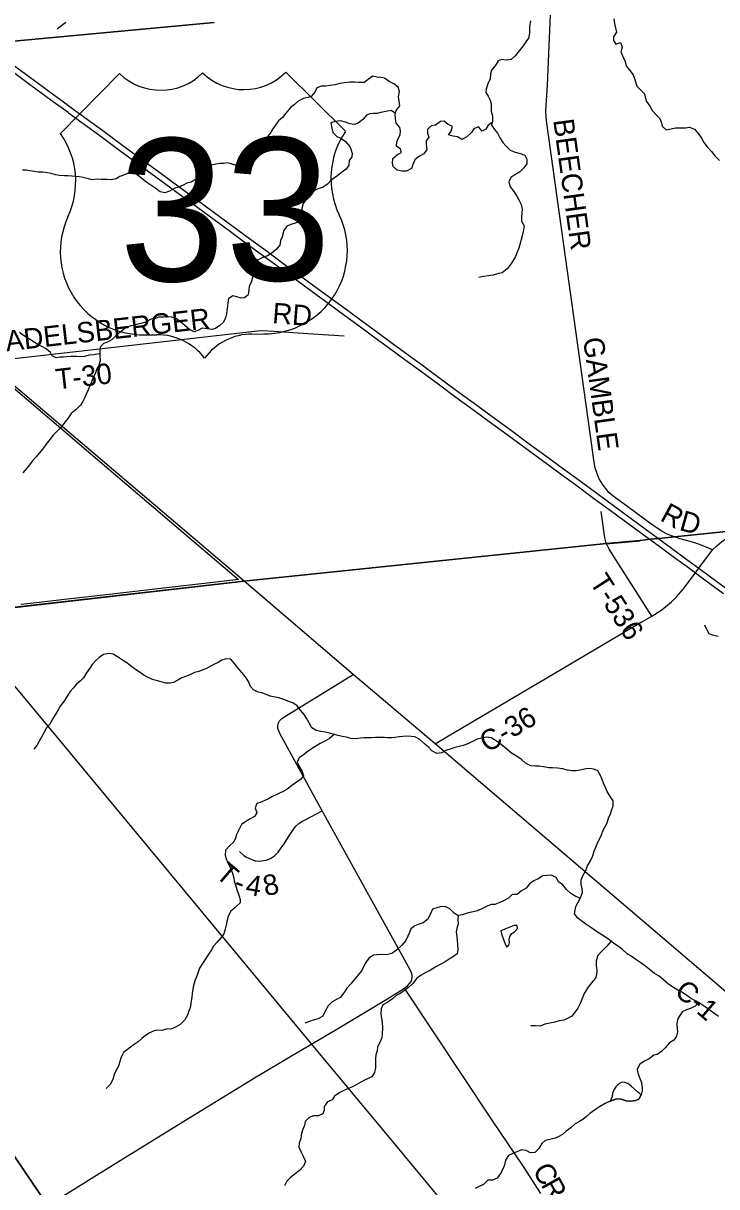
# Model space of a CAD drawing. Extents: x 114604 to 551442, y 316898 to 567001.
# Drawn here: x 123476 to 133630, y 460013 to 477053 of the extents above; entities that cross this region are included whole.
import ezdxf

# ---------------------------------------------------------------- set-up
doc = ezdxf.new("R2010")
doc.units = 0
for name, color, linetype in [('GE_P_Alignment_1000_Bearings', 7, 'Continuous'), ('GE_P_Alignment_1000_Cardinal_Points', 7, 'Continuous'), ('GE_P_Alignment_1000_Stations', 7, 'Continuous'), ('GE_P_Alignment_100_Stations', 7, 'Continuous'), ('GE_P_Alignment_500_Bearings', 7, 'Continuous'), ('GE_P_Alignment_500_Cardinal_Points', 7, 'Continuous'), ('GE_P_Alignment_500_Distances', 7, 'Continuous'), ('MT_X_Edge_Line', 7, 'Continuous'), ('PM_P_Cells', 7, 'Continuous'), ('PM_P_CL_Double_Solid', 7, 'Continuous'), ('PM_P_Crosswalk', 7, 'Continuous'), ('RD_X_RR_1', 7, 'Continuous')]:
    doc.layers.add(name, color=color, linetype=linetype)

msp = doc.modelspace()

# ---------------------------------------------------------------- linework, layer by layer
at = {"layer": 'GE_P_Alignment_1000_Bearings'}
msp.add_lwpolyline([(129755, 459626), (128906, 460649), (127697, 462105), (125636, 464591), (123883, 466703), (122754, 468064), (121680, 469357), (121113, 470043), (118437, 473269), (117495, 474413), (115816, 476427), (114843, 477600)], dxfattribs=at)
at = {"layer": 'GE_P_Alignment_1000_Cardinal_Points'}
msp.add_line((132018, 469431), (132511, 469474), dxfattribs=at)
for points in [[(122941, 472081), (122962, 472093), (122997, 472103), (126908, 472547), (126976, 472552), (127147, 472542), (127716, 472503), (128173, 472477)], [(132039, 469383), (132037, 469388), (132022, 469421), (132018, 469431), (132006, 469459), (131992, 469518), (131939, 469902)], [(132678, 468371), (132054, 469351), (132039, 469383)], [(126640, 464924), (126708, 464866), (126747, 464839), (126812, 464808), (126873, 464788), (126941, 464783), (126991, 464789), (127032, 464798), (127096, 464821), (127155, 464858), (127210, 464912), (127254, 464974), (127295, 465033), (127362, 465139), (127428, 465238), (127465, 465293), (127509, 465332), (127556, 465362), (127602, 465386), (127853, 465520)]]:
    msp.add_lwpolyline(points, dxfattribs=at)
at = {"layer": 'GE_P_Alignment_1000_Stations'}
for points in [[(121462, 477813), (121540, 477756), (121801, 477564), (122062, 477373), (122308, 477191), (122584, 476990), (122914, 476747), (123043, 476652), (123367, 476415), (123662, 476199), (123923, 476007), (124120, 475862)], [(121466, 477705), (121475, 477699), (121737, 477506), (121996, 477316), (122258, 477124), (122519, 476932), (122787, 476735), (123000, 476579), (123293, 476364), (123587, 476149), (123878, 475934), (124131, 475749)], [(124120, 475862), (124150, 475840), (124271, 475751)], [(124131, 475749), (124139, 475743), (124335, 475600), (124595, 475408), (124888, 475192), (125181, 474977), (125415, 474806), (125710, 474591), (125938, 474423), (126199, 474231), (126490, 474016), (126751, 473825), (127013, 473633), (127242, 473466), (127502, 473275), (127762, 473084), (127958, 472941), (128186, 472774), (128414, 472605), (128610, 472461), (128838, 472294), (129064, 472128), (129291, 471962), (129551, 471770), (129812, 471579), (130072, 471387), (130300, 471220), (130560, 471029), (130820, 470839), (131078, 470649), (131338, 470459), (131567, 470291), (131827, 470100), (132088, 469909), (132349, 469717), (132607, 469527), (132656, 469492), (132804, 469384), (133031, 469216), (133197, 469095), (133318, 469006), (133478, 468888), (133731, 468703)], [(124271, 475751), (124379, 475672), (124641, 475481), (124934, 475264), (125227, 475049), (125454, 474883), (125760, 474657), (125988, 474490), (126269, 474284), (126530, 474093), (126791, 473901), (127051, 473710), (127279, 473542), (127541, 473351), (127800, 473160), (127996, 473017), (128225, 472849), (128453, 472680), (128649, 472538), (128878, 472369), (129114, 472195), (129341, 472029), (129595, 471843), (129855, 471652), (130116, 471461), (130344, 471293), (130604, 471102), (130866, 470910), (131126, 470719), (131387, 470527), (131615, 470360), (131876, 470169), (132137, 469977), (132397, 469785), (132657, 469595), (132779, 469505), (132854, 469450), (133082, 469283), (133247, 469161), (133368, 469073), (133540, 468945), (133793, 468760)]]:
    msp.add_lwpolyline(points, dxfattribs=at)
at = {"layer": 'GE_P_Alignment_100_Stations'}
msp.add_lwpolyline([(122362, 472540), (124025, 471122), (124191, 470983), (124332, 470860), (126241, 469232), (126629, 468905), (126088, 468841), (125656, 468792), (125237, 468743), (124736, 468685), (124125, 468616), (123667, 468564), (123440, 468538)], dxfattribs=at)
at = {"layer": 'GE_P_Alignment_500_Bearings'}
msp.add_line((122448, 468395), (126709, 468881), dxfattribs=at)
for points in [[(131812, 470803), (131143, 475591), (131132, 475674), (131127, 475772), (131150, 476148), (131202, 477294), (131216, 477694), (131200, 477848), (131144, 478209), (131139, 478259), (131141, 478313)], [(126709, 468881), (122941, 472081), (121572, 473257), (119220, 475312)], [(132970, 469546), (132896, 469576), (132816, 469620), (132697, 469700), (132591, 469775), (132308, 469985), (132114, 470126), (132052, 470183), (132000, 470242), (131957, 470302), (131911, 470383), (131879, 470455), (131852, 470543), (131833, 470656), (131812, 470803)], [(133567, 469340), (133441, 469393), (133341, 469432), (133241, 469463), (133097, 469504), (133014, 469529), (132970, 469546)], [(133567, 469340), (133631, 469399), (133699, 469457), (133769, 469505), (133857, 469551), (133953, 469593), (133963, 469596)], [(132541, 468292), (132678, 468371), (132813, 468453), (132907, 468525), (132969, 468578), (133046, 468655), (133137, 468764), (133318, 469006), (133368, 469073), (133567, 469340)], [(145686, 452514), (145258, 452975), (145161, 453078), (145068, 453169), (144979, 453251), (144914, 453307), (144773, 453428), (144582, 453592), (143775, 454281), (143269, 454714), (142480, 455390), (141948, 455846), (141534, 456201), (140382, 457191), (139872, 457623), (139405, 458027), (139165, 458236), (137071, 460040), (134131, 462554), (129506, 466499), (128306, 467517), (126709, 468881)], [(129506, 466499), (129703, 466616), (131142, 467464), (132528, 468284), (132541, 468292)], [(131053, 459913), (130977, 460037), (130809, 460292), (130341, 460987), (129060, 462921), (129101, 462955), (129132, 462988), (129156, 463020), (129167, 463048), (129173, 463082), (129170, 463118), (129160, 463146), (129139, 463188), (127853, 465520), (127232, 466652), (127216, 466689), (127203, 466723), (127202, 466760), (127208, 466795), (127227, 466834), (127264, 466871), (127314, 466903), (128306, 467517)], [(123503, 459530), (123547, 459558), (123835, 459740), (124769, 460317), (125852, 460988), (126885, 461624), (127403, 461928), (128041, 462305), (128800, 462760), (129060, 462921)]]:
    msp.add_lwpolyline(points, dxfattribs=at)
at = {"layer": 'GE_P_Alignment_500_Cardinal_Points'}
for p, q in [((124883, 476317), (124019, 475441)), ((128196, 475471), (127319, 476335)), ((125259, 472491), (125433, 472492)), ((126825, 472502), (126999, 472504))]:
    msp.add_line(p, q, dxfattribs=at)
for centre, radius, start, end in [((125488, 476943), 870, 225.9839, 314.8379), ((126706, 476952), 870, 225.984, 314.838), ((123026, 474735), 1218, 334.9581, 35.4119), ((129199, 474779), 1218, 145.41, 205.8638), ((127004, 473722), 1218, 269.7727, 25.5791), ((125236, 473709), 1218, 155.2428, 271.0492), ((125439, 471622), 870, 37.2808, 90.4109), ((126831, 471632), 870, 90.411, 143.5411)]:
    msp.add_arc(centre, radius, start, end, dxfattribs=at)
at = {"layer": 'GE_P_Alignment_500_Distances'}
for points in [[(126269, 477064), (122913, 476750), (122852, 476744), (122786, 476738), (118986, 476383), (118920, 477051), (118526, 479866)], [(134194, 469651), (133013, 469531), (132778, 469508), (132718, 469502), (132655, 469495), (132510, 469477), (132016, 469434), (126708, 468884), (122242, 468374), (120199, 468070), (119480, 473036), (119170, 475341), (119167, 475360), (118986, 476383), (122786, 476738), (122852, 476744), (122913, 476750), (126269, 477064)], [(114843, 471114), (115081, 470755), (117092, 470938), (117042, 472937), (119480, 473036), (120199, 468070), (122242, 468374), (122159, 468348), (122113, 468319), (121564, 467972), (120085, 467046), (119245, 466519), (123833, 459743)], [(123833, 459743), (119245, 466519), (120085, 467046), (121564, 467972), (122113, 468319), (122159, 468348), (122242, 468374), (126708, 468884), (132016, 469434), (132510, 469477), (132655, 469495), (132718, 469502), (132778, 469508), (133013, 469531), (134194, 469651)]]:
    msp.add_lwpolyline(points, dxfattribs=at)
at = {"layer": 'MT_X_Edge_Line'}
for points in [[(130658, 463739), (130676, 463752), (130712, 463796), (130708, 463840), (130664, 463840), (130616, 463818), (130562, 463798), (130516, 463778), (130470, 463762)], [(130470, 463762), (130480, 463718), (130512, 463618), (130531, 463570), (130551, 463528), (130587, 463550), (130594, 463592), (130590, 463634), (130600, 463678), (130630, 463720), (130658, 463739)], [(132524, 461360), (132476, 461397), (132376, 461486), (132328, 461526), (132286, 461540), (132242, 461542), (132196, 461518), (132152, 461478), (132122, 461432), (132106, 461378), (132100, 461332), (132068, 461266)], [(132068, 461266), (132168, 461302), (132232, 461296), (132304, 461272), (132374, 461268), (132440, 461274), (132490, 461294), (132524, 461360)]]:
    msp.add_lwpolyline(points, dxfattribs=at)
at = {"layer": 'PM_P_Cells'}
for points in [[(124099, 477066), (124039, 477020), (123973, 476968)], [(130903, 477091), (130891, 477011), (130891, 476961), (130887, 476907), (130875, 476835), (130837, 476780), (130797, 476724), (130738, 476650), (130680, 476578), (130622, 476524), (130548, 476515), (130480, 476525), (130430, 476505), (130384, 476431), (130330, 476367), (130316, 476315), (130312, 476241), (130279, 476168), (130253, 476088), (130249, 476038), (130285, 475986), (130311, 475928), (130325, 475874), (130329, 475820), (130327, 475764), (130349, 475698), (130345, 475626), (130332, 475560), (130376, 475496), (130420, 475444), (130452, 475373), (130500, 475309), (130540, 475257), (130604, 475193), (130678, 475163), (130754, 475147), (130820, 475123), (130852, 475061), (130850, 474993), (130807, 474935), (130745, 474879), (130675, 474833), (130613, 474795), (130585, 474733), (130605, 474657), (130661, 474588), (130705, 474520), (130731, 474468), (130766, 474398), (130780, 474332), (130776, 474270), (130770, 474218), (130774, 474154), (130810, 474084), (130802, 474026), (130780, 473938), (130747, 473814), (130731, 473760), (130709, 473702), (130683, 473638), (130653, 473586), (130617, 473526), (130563, 473456), (130489, 473400), (130437, 473386), (130358, 473364), (130286, 473354), (130214, 473342), (130148, 473330)], [(132122, 477119), (132131, 477051), (132147, 476987), (132161, 476921), (132117, 476853), (132117, 476803), (132155, 476749), (132223, 476773), (132245, 476705), (132225, 476635), (132253, 476566), (132291, 476494), (132304, 476430), (132356, 476360), (132406, 476296), (132426, 476246), (132442, 476196), (132462, 476134), (132512, 476077), (132574, 476019), (132584, 475969), (132600, 475909), (132652, 475839), (132691, 475773), (132747, 475707), (132799, 475657), (132821, 475597), (132833, 475544), (132891, 475492), (132963, 475506), (133029, 475522), (133105, 475524), (133171, 475524), (133233, 475532), (133305, 475504), (133363, 475436), (133405, 475368), (133443, 475309), (133489, 475243), (133553, 475175), (133607, 475105), (133672, 475045)], [(130339, 475597), (130284, 475560), (130250, 475500), (130198, 475472), (130140, 475538), (130074, 475506), (130038, 475454), (129970, 475388), (129898, 475350), (129834, 475388), (129770, 475402), (129702, 475420), (129740, 475474), (129760, 475540), (129700, 475569), (129638, 475617), (129584, 475615), (129514, 475563), (129448, 475551), (129396, 475495), (129394, 475445), (129416, 475383), (129376, 475329), (129374, 475279), (129384, 475205), (129341, 475141), (129269, 475101), (129209, 475055), (129179, 474983), (129161, 474927), (129087, 474889), (129019, 474887), (128949, 474903), (128893, 474953), (128883, 475003), (128887, 475071), (128955, 475129), (129015, 475161), (129001, 475211), (128941, 475251), (128948, 475315), (128968, 475367), (128994, 475421), (128998, 475477), (128990, 475528), (128938, 475590), (128928, 475658), (128924, 475710), (128934, 475776), (128989, 475842), (128979, 475914), (128969, 475978), (128983, 476052), (128965, 476118), (128903, 476164), (128835, 476200), (128767, 476251), (128713, 476261), (128659, 476263), (128597, 476279), (128527, 476231), (128467, 476187), (128391, 476187), (128327, 476191), (128259, 476189), (128179, 476179), (128113, 476171), (128041, 476153), (127969, 476142), (127907, 476134), (127845, 476132), (127777, 476110), (127747, 476046), (127696, 475988), (127646, 475966), (127580, 475952), (127502, 475910), (127444, 475860), (127394, 475826), (127320, 475738), (127270, 475672), (127214, 475622), (127166, 475558), (127129, 475506), (127099, 475454), (127051, 475396), (127007, 475344), (126951, 475266), (126891, 475202), (126825, 475128), (126791, 475074), (126730, 475020), (126662, 474992), (126596, 474972), (126520, 474994), (126464, 475009), (126410, 475001), (126352, 475001), (126298, 474991), (126230, 474977), (126176, 474983)], [(128928, 475731), (128862, 475776), (128784, 475762), (128712, 475746), (128656, 475734), (128606, 475734), (128550, 475726), (128500, 475708), (128446, 475642), (128378, 475592), (128326, 475572), (128258, 475579), (128194, 475603), (128122, 475625), (128044, 475613), (127978, 475593), (127992, 475515), (128008, 475451), (128067, 475397), (128125, 475369), (128195, 475320), (128257, 475246), (128279, 475196), (128291, 475146), (128285, 475096), (128249, 475044), (128243, 474974), (128205, 474918), (128137, 474868), (128082, 474822), (128032, 474788), (127982, 474752), (127932, 474696), (127860, 474650), (127802, 474634), (127750, 474608), (127684, 474548), (127622, 474483), (127576, 474413), (127555, 474339), (127567, 474268), (127569, 474198), (127505, 474138), (127443, 474119), (127393, 474107), (127335, 474081), (127289, 474017), (127267, 473927), (127243, 473873), (127234, 473803), (127180, 473741), (127114, 473685), (127050, 473649), (126982, 473621), (126914, 473589), (126860, 473583), (126804, 473567), (126780, 473495), (126816, 473429), (126830, 473375), (126831, 473325), (126811, 473263), (126785, 473199), (126781, 473149), (126771, 473077), (126715, 473033), (126665, 473029), (126601, 473047), (126547, 473063), (126481, 473015), (126473, 472963), (126467, 472907), (126458, 472857), (126450, 472797), (126438, 472737), (126408, 472677), (126356, 472626), (126290, 472584), (126236, 472570), (126168, 472580), (126096, 472590), (126030, 472554), (125976, 472532), (125912, 472568), (125846, 472620), (125780, 472680), (125716, 472728), (125650, 472747), (125582, 472755), (125532, 472751), (125460, 472747), (125410, 472729), (125348, 472717), (125266, 472675), (125204, 472657), (125136, 472641), (125086, 472629), (125034, 472617), (124962, 472581), (124897, 472530), (124847, 472488)], [(126176, 474983), (126118, 474967), (126082, 474899), (126058, 474829), (126006, 474769), (125936, 474727), (125872, 474709), (125816, 474683), (125750, 474655), (125687, 474633), (125619, 474595), (125549, 474569), (125479, 474586), (125415, 474632), (125343, 474682), (125272, 474730), (125214, 474778), (125146, 474834), (125078, 474868), (125010, 474860), (124958, 474832), (124888, 474807), (124834, 474775), (124763, 474759), (124701, 474763), (124619, 474767), (124563, 474769), (124485, 474761), (124433, 474773), (124355, 474793), (124301, 474805), (124185, 474813), (124129, 474818), (124079, 474818), (124001, 474824), (123949, 474832), (123883, 474854), (123829, 474862), (123761, 474870), (123695, 474874), (123639, 474882), (123573, 474894), (123517, 474904), (123465, 474901)], [(124596, 472210), (124505, 472198), (124439, 472190), (124371, 472174), (124307, 472170), (124253, 472172), (124179, 472174), (124115, 472169), (124063, 472163), (124010, 472161), (123960, 472155), (123899, 472183), (123875, 472233), (123811, 472285), (123757, 472315), (123705, 472337), (123635, 472381), (123583, 472417), (123529, 472449), (123477, 472479), (123421, 472522)], [(124847, 472488), (124777, 472422), (124709, 472382), (124649, 472364), (124601, 472308), (124595, 472236), (124599, 472170), (124603, 472116), (124582, 472042), (124554, 471990), (124532, 471934), (124508, 471880), (124484, 471828), (124458, 471762), (124406, 471638), (124375, 471574), (124347, 471514), (124313, 471462), (124249, 471396), (124177, 471338), (124127, 471263), (124069, 471189), (124029, 471137), (123978, 471083), (123914, 471019), (123866, 470957), (123808, 470883), (123764, 470821), (123708, 470757), (123666, 470703), (123605, 470639), (123567, 470587), (123527, 470535), (123469, 470470)], [(133653, 468070), (133587, 468088), (133519, 468110), (133485, 468172), (133455, 468238)], [(127164, 467184), (127090, 467196), (127034, 467222), (126968, 467247), (126916, 467257), (126848, 467289), (126804, 467339), (126772, 467411), (126732, 467481), (126678, 467543), (126620, 467611), (126568, 467675), (126517, 467741), (126446, 467745), (126382, 467725), (126332, 467693), (126276, 467665), (126226, 467643), (126158, 467603), (126106, 467581), (126046, 467559), (125984, 467546), (125914, 467510), (125850, 467488), (125788, 467460), (125738, 467432), (125674, 467398), (125624, 467388), (125564, 467390), (125496, 467408), (125440, 467420), (125382, 467436), (125304, 467470), (125240, 467504), (125172, 467552), (125118, 467588), (125048, 467643), (124992, 467685), (124928, 467725), (124858, 467775), (124794, 467811), (124728, 467821), (124652, 467809), (124586, 467763), (124536, 467715), (124484, 467661), (124450, 467607), (124404, 467539), (124360, 467465), (124307, 467417), (124253, 467372), (124207, 467316), (124165, 467264), (124121, 467200), (124071, 467120), (124015, 467050), (123989, 466998), (123942, 466922), (123896, 466844), (123870, 466792), (123818, 466732), (123784, 466672), (123742, 466598), (123706, 466530), (123673, 466474), (123633, 466422)], [(131676, 464577), (131712, 464643), (131738, 464711), (131780, 464787), (131818, 464857), (131838, 464929), (131860, 464985), (131891, 465057), (131921, 465113), (131943, 465167), (131969, 465235), (131999, 465289), (132025, 465341), (132045, 465409), (132075, 465473), (132091, 465525), (132116, 465591), (132116, 465665), (132064, 465737), (132026, 465803), (131996, 465869), (131970, 465921), (131952, 465975), (131928, 466037), (131887, 466105), (131833, 466129), (131767, 466138), (131713, 466132), (131650, 466120), (131574, 466104), (131510, 466104), (131438, 466114), (131376, 466134), (131298, 466144), (131226, 466148), (131170, 466150), (131094, 466162), (131028, 466170), (130978, 466170), (130910, 466178), (130832, 466217), (130765, 466275), (130699, 466317), (130627, 466365), (130563, 466415), (130501, 466463), (130447, 466507), (130377, 466559), (130325, 466585), (130261, 466595), (130193, 466583), (130121, 466567), (130053, 466533), (129987, 466501), (129915, 466476), (129861, 466460), (129793, 466448), (129725, 466422), (129675, 466406), (129601, 466370), (129530, 466356), (129459, 466396), (129413, 466448), (129345, 466502), (129281, 466562), (129209, 466604), (129155, 466608), (129087, 466610), (129035, 466606), (128979, 466600), (128919, 466591), (128869, 466587), (128811, 466587), (128759, 466591), (128691, 466593), (128633, 466593), (128575, 466587), (128525, 466585), (128465, 466585), (128413, 466583), (128343, 466573), (128273, 466577), (128207, 466597), (128145, 466609), (128089, 466621), (128013, 466642), (127959, 466656), (127897, 466670), (127833, 466680), (127765, 466694), (127703, 466734), (127661, 466806), (127623, 466876), (127591, 466930), (127533, 466992), (127487, 467056), (127421, 467100), (127351, 467124), (127292, 467148), (127216, 467174), (127164, 467184)], [(128029, 466637), (127961, 466580), (127894, 466538), (127824, 466502), (127704, 466430), (127646, 466390), (127580, 466336), (127516, 466292), (127486, 466230), (127520, 466156), (127560, 466094), (127577, 466030), (127533, 465978), (127455, 465924), (127383, 465870), (127333, 465832), (127283, 465802), (127229, 465776), (127177, 465751), (127127, 465727), (127065, 465693), (127015, 465669), (126959, 465647), (126894, 465625), (126874, 465561), (126898, 465489), (126862, 465437), (126800, 465403), (126734, 465361), (126670, 465319), (126636, 465251), (126596, 465173), (126583, 465117), (126561, 465065), (126497, 465005), (126439, 464943), (126433, 464865), (126447, 464813), (126481, 464743), (126517, 464667), (126539, 464605), (126560, 464537), (126566, 464487), (126584, 464435), (126602, 464367), (126630, 464285), (126652, 464221), (126652, 464171), (126580, 464101), (126511, 464043), (126477, 463971), (126457, 463899), (126449, 463845), (126433, 463787), (126413, 463715), (126375, 463663), (126309, 463591), (126260, 463535), (126234, 463483), (126184, 463411), (126138, 463339), (126102, 463281), (126056, 463215), (126030, 463141), (126012, 463087), (125988, 463029), (125967, 462959), (125959, 462907), (125949, 462841), (125945, 462783), (125929, 462706), (125923, 462654), (125901, 462582), (125879, 462524), (125842, 462456), (125774, 462388), (125704, 462348), (125636, 462322), (125582, 462323), (125506, 462303), (125434, 462305), (125378, 462293), (125320, 462261), (125266, 462227), (125210, 462185), (125158, 462137), (125086, 462085), (124945, 461977), (124909, 461909), (124887, 461831), (124871, 461779), (124829, 461709), (124805, 461655), (124789, 461583), (124747, 461511), (124692, 461451)], [(131631, 464238), (131565, 464263), (131493, 464306), (131429, 464364), (131377, 464432), (131311, 464476), (131281, 464544), (131213, 464574), (131149, 464570), (131085, 464564), (131017, 464520), (130951, 464492), (130891, 464448), (130841, 464386), (130771, 464346), (130709, 464294), (130637, 464292), (130581, 464241), (130507, 464199), (130453, 464175), (130380, 464147), (130330, 464145), (130280, 464127), (130230, 464101), (130172, 464071), (130106, 464047), (130038, 464035), (129974, 464017), (129908, 463997), (129844, 463985), (129838, 463933), (129846, 463865), (129826, 463797), (129816, 463745), (129826, 463675), (129829, 463617), (129835, 463561), (129839, 463489), (129831, 463423), (129777, 463387), (129713, 463347), (129655, 463307), (129591, 463271), (129517, 463235), (129437, 463183), (129370, 463149), (129302, 463113), (129234, 463061), (129184, 462995), (129118, 462933), (129052, 462881), (128994, 462843), (128936, 462811), (128882, 462765), (128812, 462715), (128743, 462679), (128715, 462619), (128713, 462545), (128723, 462475), (128729, 462421), (128735, 462333), (128729, 462251), (128727, 462195), (128698, 462127), (128664, 462063), (128660, 462005), (128638, 461943), (128636, 461893), (128634, 461829), (128632, 461755), (128620, 461687), (128582, 461624), (128526, 461599), (128475, 461573), (128421, 461545), (128351, 461507), (128299, 461475), (128247, 461455), (128179, 461427), (128109, 461391), (128035, 461337), (128001, 461283), (127929, 461257), (127881, 461187), (127881, 461135), (127862, 461079), (127800, 461051), (127724, 461053), (127660, 461027), (127606, 460967), (127594, 460911), (127564, 460839), (127544, 460769), (127538, 460719), (127514, 460653), (127512, 460592), (127547, 460520), (127581, 460450), (127609, 460382), (127579, 460314), (127521, 460248)], [(133656, 462506), (133586, 462556), (133534, 462594), (133459, 462648), (133389, 462694), (133329, 462730), (133263, 462764), (133193, 462814), (133127, 462859), (133061, 462893), (132995, 462931), (132929, 462973), (132853, 463045), (132785, 463099), (132721, 463137), (132643, 463197), (132591, 463240), (132519, 463294), (132446, 463340), (132392, 463378), (132320, 463426), (132250, 463488), (132190, 463532), (132124, 463574), (132066, 463626), (132014, 463657), (131946, 463703), (131872, 463753), (131800, 463801), (131730, 463849), (131660, 463895), (131596, 463945), (131549, 464011), (131557, 464061), (131569, 464115), (131595, 464173), (131635, 464245), (131663, 464323), (131659, 464375), (131645, 464443), (131643, 464509), (131676, 464577)], [(129844, 463982), (129788, 464017), (129722, 464083), (129656, 464119), (129582, 464110), (129530, 464098), (129468, 464078), (129436, 464002), (129396, 463928), (129330, 463878), (129260, 463854), (129210, 463834), (129150, 463788), (129131, 463734), (129109, 463682), (129077, 463618), (129019, 463550), (128939, 463478), (128871, 463430), (128795, 463410), (128727, 463412), (128657, 463410), (128603, 463406), (128535, 463360), (128491, 463296), (128464, 463244), (128432, 463178), (128388, 463126), (128330, 463058), (128272, 462986), (128214, 462922), (128172, 462852), (128114, 462786), (128063, 462754), (127997, 462720), (127941, 462662), (127899, 462584), (127861, 462512), (127793, 462470), (127719, 462450), (127665, 462432), (127597, 462410)], [(132087, 463607), (132018, 463530), (131950, 463462), (131890, 463397), (131867, 463320), (131867, 463250), (131875, 463188), (131871, 463118), (131855, 463066), (131793, 462994), (131737, 462920), (131690, 462844), (131658, 462770), (131630, 462696), (131598, 462628), (131558, 462576), (131508, 462512), (131446, 462478), (131392, 462454), (131324, 462442), (131258, 462422), (131186, 462410), (131114, 462392), (131047, 462365), (130979, 462369), (130907, 462369)], [(133368, 462707), (133317, 462658), (133254, 462626), (133190, 462602), (133126, 462572), (133088, 462520), (133058, 462460), (133046, 462396), (133052, 462330), (133054, 462280), (133040, 462220), (133000, 462160), (132938, 462118), (132877, 462046), (132827, 461996), (132759, 461950), (132707, 461938), (132641, 461888), (132575, 461852), (132505, 461810), (132465, 461736), (132473, 461676), (132501, 461610), (132528, 461540), (132540, 461468), (132538, 461418), (132524, 461360), (132490, 461294), (132440, 461274), (132374, 461268), (132304, 461272), (132232, 461296), (132168, 461302), (132068, 461266), (131996, 461230), (131912, 461182), (131840, 461134), (131773, 461084), (131723, 461040), (131671, 460998), (131619, 460970), (131559, 460934), (131495, 460876), (131425, 460828), (131373, 460778), (131319, 460746), (131263, 460724), (131187, 460706), (131119, 460688), (131069, 460644), (131026, 460574), (130966, 460516), (130904, 460510), (130842, 460545), (130774, 460555), (130704, 460523), (130654, 460505), (130582, 460469), (130536, 460403), (130522, 460333), (130502, 460281), (130466, 460207), (130414, 460140), (130347, 460111), (130279, 460107), (130213, 460045), (130163, 460019), (130093, 459987)], [(127521, 460248), (127457, 460202), (127391, 460146), (127335, 460096), (127303, 460026)]]:
    msp.add_lwpolyline(points, dxfattribs=at)

# ---------------------------------------------------------------- texts
at = {"layer": 'GE_P_Alignment_500_Cardinal_Points'}
msp.add_text('33', height=2088.3, rotation=0.411, dxfattribs=at).set_placement((124883, 473272))
at = {"layer": 'PM_P_CL_Double_Solid'}
for s, rotation, p in [('BEECHER', 277.8166, (131235, 475635)), ('GAMBLE', 277.8701, (131672, 472435)), ('R', 331.3233, (132785, 469779)), ('D', 344.4533, (133069, 469634)), ('C-36', 30.6673, (130272, 466363)), ('C-1', 319.6598, (132995, 462843)), ('C', 300.1687, (130926, 460254)), ('R', 298.9961, (131049, 460043))]:
    msp.add_text(s, height=300, rotation=rotation, dxfattribs=at).set_placement(p)
at = {"layer": 'PM_P_Crosswalk'}
for s, rotation, p in [('RD', 355.4829, (127115, 472663)), ('ADELSBERGER', 6.465, (123232, 472248)), ('T-30', 6.4392, (123967, 471689)), ('T-536', 302.6238, (131760, 468869)), ('T', 319.5573, (126275, 464560)), ('4', 350.494, (126718, 464295)), ('8', 12.0343, (127023, 464267)), ('-', 338.0995, (126536, 464360))]:
    msp.add_text(s, height=300, rotation=rotation, dxfattribs=at).set_placement(p)
at = {"layer": 'RD_X_RR_1'}
for s, rotation, p in [('0', 0.4109, (126115, 474309)), ('/', 0.4109, (126115, 474309)), ('33', 0.411, (125910, 474101))]:
    msp.add_text(s, height=1, rotation=rotation, dxfattribs=at).set_placement(p)

doc.saveas('drawing.dxf')
